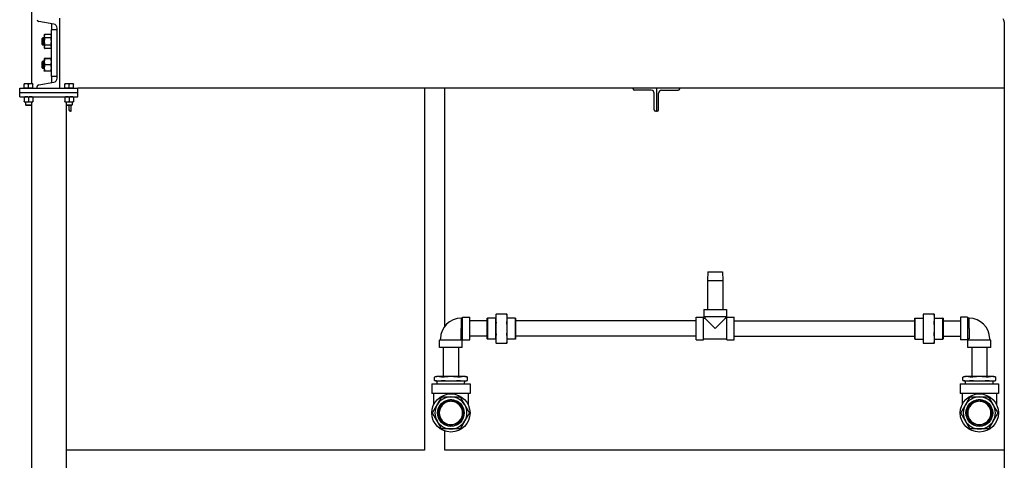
# Model space of a CAD drawing. Header units: inches. Extents: x 24 to 1128, y -69 to 748.
# Tile 541 of 656: x 904 to 989, y 236 to 274. Entities that reach past the tile are written whole.
import ezdxf

# ---------------------------------------------------------------- set-up
doc = ezdxf.new("R2010")
doc.units = ezdxf.units.IN
doc.header["$LTSCALE"] = 32
doc.header["$MEASUREMENT"] = 0
doc.layers.add('Visible (ANSI)', color=7, linetype='Continuous', lineweight=30)

msp = doc.modelspace()

# ---------------------------------------------------------------- linework, layer by layer
at = {"layer": 'Visible (ANSI)'}
for p, q in [((905.03453, 338.73367), (905.03453, 268.72267)), ((906.96814, 273.85257), (905.67773, 274.06851)), ((907.45453, 274.35867), (907.45453, 268.35867)), ((988.57953, 274.04801), (988.57953, 171.60867)), ((906.75453, 269.35867), (906.75453, 273.35867)), ((907.25453, 273.35867), (906.75453, 273.35867)), ((906.78453, 273.35867), (906.78453, 273.88329)), ((907.25453, 269.20307), (907.25453, 273.51427)), ((905.95453, 272.6154), (906.00861, 272.67117)), ((905.95453, 272.10194), (905.95453, 272.6154)), ((906.00861, 272.67117), (906.00861, 272.04617)), ((906.14553, 272.67117), (906.00861, 272.67117)), ((906.14553, 272.88967), (906.18384, 272.97182)), ((906.14553, 272.88967), (906.14553, 272.81853)), ((906.14553, 272.81853), (906.14553, 272.35867)), ((906.14553, 272.35867), (906.14553, 271.89881)), ((906.71623, 272.97182), (906.18384, 272.97182)), ((906.71623, 272.66524), (906.18384, 272.66524)), ((906.75453, 272.88967), (906.71623, 272.97182)), ((905.95453, 272.10194), (906.00861, 272.04617)), ((906.14553, 272.04617), (906.00861, 272.04617)), ((906.14553, 271.89881), (906.14553, 271.82767)), ((906.14553, 271.82767), (906.18384, 271.74552)), ((906.71623, 272.0521), (906.18384, 272.0521)), ((906.71623, 271.74552), (906.18384, 271.74552)), ((906.75453, 271.82767), (906.71623, 271.74552)), ((905.95453, 270.6154), (906.00861, 270.67117)), ((905.95453, 270.10194), (905.95453, 270.6154)), ((906.00861, 270.67117), (906.00861, 270.04617)), ((906.14553, 270.67117), (906.00861, 270.67117)), ((906.14553, 270.88967), (906.14563, 270.88987)), ((906.14553, 270.88967), (906.14553, 270.88946)), ((906.14553, 270.88946), (906.14553, 270.61129)), ((906.14553, 270.61129), (906.14553, 270.08049)), ((906.71623, 270.89798), (906.18384, 270.89798)), ((906.71623, 270.88095), (906.18384, 270.88095)), ((906.75453, 270.88967), (906.75444, 270.88987)), ((905.95453, 270.10194), (906.00861, 270.04617)), ((906.14553, 270.04617), (906.00861, 270.04617)), ((906.14553, 270.08049), (906.14553, 269.82767)), ((906.14553, 269.82767), (906.14563, 269.82746)), ((906.71623, 270.34163), (906.18384, 270.34163)), ((906.71623, 269.81936), (906.18384, 269.81936)), ((906.75453, 269.82767), (906.75444, 269.82746)), ((905.67773, 268.64883), (906.96814, 268.86477)), ((907.25453, 269.35867), (906.75453, 269.35867)), ((906.78453, 268.83405), (906.78453, 269.35867)), ((904.03453, 268.35867), (909.03453, 268.35867)), ((904.03453, 267.98367), (904.03453, 268.35867)), ((904.59703, 268.72267), (904.40953, 268.72267)), ((904.40953, 268.35867), (904.40953, 268.68918)), ((904.59703, 268.35867), (904.40953, 268.35867)), ((904.40953, 268.35867), (904.40953, 268.35867)), ((904.97203, 268.72267), (904.59703, 268.72267)), ((904.78453, 268.35867), (904.59703, 268.35867)), ((904.78453, 268.35867), (904.78453, 268.68918)), ((904.97203, 268.35867), (904.78453, 268.35867)), ((905.15953, 268.72267), (904.97203, 268.72267)), ((905.15953, 268.35867), (904.97203, 268.35867)), ((905.15953, 268.35867), (905.15953, 268.68918)), ((905.15953, 268.35867), (905.15953, 268.35867)), ((905.53453, 268.35867), (905.53453, 268.47968)), ((907.45453, 268.47968), (907.45453, 268.35867)), ((908.09703, 268.72267), (907.90953, 268.72267)), ((907.90953, 268.35867), (907.90953, 268.68918)), ((908.09703, 268.35867), (907.90953, 268.35867)), ((907.90953, 268.35867), (907.90953, 268.35867)), ((908.47203, 268.72267), (908.09703, 268.72267)), ((908.28453, 268.35867), (908.09703, 268.35867)), ((908.28453, 268.35867), (908.28453, 268.68918)), ((908.47203, 268.35867), (908.28453, 268.35867)), ((908.65953, 268.72267), (908.47203, 268.72267)), ((908.65953, 268.35867), (908.47203, 268.35867)), ((908.65953, 268.35867), (908.65953, 268.68918)), ((908.65953, 268.35867), (908.65953, 268.35867)), ((988.57953, 268.35867), (909.03453, 268.35867)), ((909.03453, 267.98367), (909.03453, 268.35867)), ((938.78453, 268.35867), (938.78453, 237.23367)), ((940.53453, 247.88285), (940.53453, 268.35867)), ((956.70453, 268.29067), (956.70453, 268.35867)), ((958.26653, 268.17067), (956.82453, 268.17067)), ((958.70453, 268.35867), (958.70453, 266.35867)), ((958.70453, 268.35867), (958.70453, 266.35867)), ((959.14253, 268.17067), (960.58453, 268.17067)), ((960.70453, 268.29067), (960.70453, 268.35867)), ((904.03453, 267.98367), (909.03453, 267.98367)), ((904.03453, 267.98367), (909.03453, 267.98367)), ((904.03453, 267.60867), (904.03453, 267.98367)), ((904.03453, 267.60867), (909.03453, 267.60867)), ((904.40953, 267.57518), (904.40953, 267.20416)), ((904.40953, 267.17067), (904.59703, 267.17067)), ((904.53453, 267.17067), (904.53453, 266.90444)), ((904.59703, 267.17067), (904.97203, 267.17067)), ((904.78453, 267.57518), (904.78453, 267.20416)), ((904.97203, 267.17067), (905.15953, 267.17067)), ((905.03453, 267.17067), (905.03453, 266.90444)), ((905.15953, 267.57518), (905.15953, 267.20416)), ((907.90953, 267.57518), (907.90953, 267.20416)), ((907.90953, 267.17067), (908.09703, 267.17067)), ((908.03453, 267.17067), (908.03453, 266.90444)), ((908.09703, 267.17067), (908.47203, 267.17067)), ((908.28453, 267.57518), (908.28453, 267.20416)), ((908.47203, 267.17067), (908.65953, 267.17067)), ((908.53453, 267.17067), (908.53453, 266.90444)), ((908.65953, 267.57518), (908.65953, 267.20416)), ((909.03453, 267.60867), (909.03453, 267.98367)), ((958.51653, 266.47867), (958.51653, 267.92067)), ((958.89253, 266.47867), (958.89253, 267.92067)), ((904.53453, 266.90444), (905.03453, 266.90444)), ((904.58172, 266.85867), (904.53453, 266.90444)), ((904.98734, 266.85867), (904.58172, 266.85867)), ((904.98734, 266.85867), (905.03453, 266.90444)), ((905.03453, 266.90444), (905.03453, 172.60867)), ((908.03453, 266.90444), (908.03453, 172.60867)), ((908.03453, 266.90444), (908.53453, 266.90444)), ((908.08172, 266.85867), (908.03453, 266.90444)), ((908.48734, 266.85867), (908.08172, 266.85867)), ((908.26653, 266.85867), (908.26653, 266.47867)), ((908.38653, 266.35867), (908.45453, 266.35867)), ((908.45453, 266.35867), (908.45453, 266.85867)), ((908.48734, 266.85867), (908.53453, 266.90444)), ((958.70453, 266.35867), (958.63653, 266.35867)), ((958.70453, 266.35867), (958.77253, 266.35867)), ((963.11045, 252.56632), (963.09081, 251.81632)), ((963.11045, 252.56632), (964.38617, 252.56632)), ((964.38617, 252.56632), (964.40581, 251.81632)), ((963.09081, 251.81632), (964.40581, 251.81632)), ((963.09081, 251.81632), (963.09081, 249.31632)), ((964.40581, 251.81632), (964.40581, 249.31632)), ((941.94426, 248.58132), (941.94504, 247.68882)), ((941.94427, 248.57632), (942.07081, 248.57632)), ((942.07081, 246.71132), (942.07081, 248.66132)), ((942.07081, 248.66132), (942.69081, 248.66132)), ((942.69081, 246.71132), (942.69081, 248.66132)), ((944.17519, 248.5707), (944.19082, 248.58632)), ((944.17519, 246.80195), (944.17519, 248.5707)), ((944.19082, 248.58632), (944.19082, 246.78632)), ((944.90019, 248.58632), (944.19082, 248.58632)), ((944.90019, 248.58632), (944.91519, 248.60132)), ((944.90019, 248.58632), (944.90019, 246.78632)), ((944.91519, 248.93632), (944.91519, 248.57021)), ((944.91519, 248.57021), (944.91519, 247.68632)), ((945.87156, 248.93632), (944.93382, 248.93632)), ((945.89019, 248.57021), (945.89019, 248.93632)), ((946.59807, 248.58632), (945.89019, 248.58632)), ((945.89019, 247.68632), (945.89019, 248.57021)), ((946.59807, 246.78632), (946.59807, 248.58632)), ((946.61369, 248.5707), (946.59807, 248.58632)), ((946.61369, 248.5707), (946.61369, 246.80195)), ((962.11831, 246.71132), (962.11831, 248.66132)), ((962.11831, 248.66132), (962.73831, 248.66132)), ((962.73831, 246.71132), (962.73831, 248.66132)), ((962.73831, 248.57632), (962.85831, 248.57632)), ((962.77331, 249.31632), (964.72331, 249.31632)), ((962.77331, 249.31632), (962.77331, 248.69632)), ((964.72331, 248.69632), (962.77331, 248.69632)), ((962.85831, 248.69632), (962.85831, 248.57632)), ((962.85831, 248.57632), (963.74831, 247.68632)), ((963.74831, 247.68632), (964.63831, 248.57632)), ((964.63831, 248.69632), (964.63831, 248.57632)), ((964.63831, 248.57632), (964.75831, 248.57632)), ((964.72331, 249.31632), (964.72331, 248.69632)), ((964.75831, 246.71132), (964.75831, 248.66132)), ((964.75831, 248.66132), (965.37831, 248.66132)), ((965.37831, 246.71132), (965.37831, 248.66132)), ((980.88293, 248.5707), (980.89856, 248.58632)), ((980.88293, 246.80195), (980.88293, 248.5707)), ((980.89856, 248.58632), (980.89856, 246.78632)), ((980.89856, 248.58632), (981.60643, 248.58632)), ((981.60643, 248.93632), (981.60643, 248.57021)), ((981.60643, 248.57021), (981.60643, 247.68632)), ((982.5628, 248.93632), (981.62506, 248.93632)), ((982.58143, 248.57021), (982.58143, 248.93632)), ((982.59643, 248.58632), (982.58143, 248.60132)), ((982.58143, 247.68632), (982.58143, 248.57021)), ((982.59643, 246.78632), (982.59643, 248.58632)), ((982.59643, 248.58632), (983.30581, 248.58632)), ((983.30581, 246.78632), (983.30581, 248.58632)), ((983.32143, 248.5707), (983.30581, 248.58632)), ((983.32143, 248.5707), (983.32143, 246.80195)), ((984.80581, 248.66132), (984.80581, 246.71132)), ((985.42581, 248.66132), (984.80581, 248.66132)), ((985.42581, 248.66132), (985.42581, 246.71132)), ((985.55236, 248.57632), (985.42581, 248.57632)), ((985.55158, 247.68882), (985.55236, 248.58132)), ((944.17519, 248.34382), (942.69081, 248.34382)), ((962.11831, 248.34382), (946.61369, 248.34382)), ((965.37831, 248.34382), (980.88293, 248.34382)), ((983.32143, 248.34382), (984.80581, 248.34382)), ((941.94081, 246.80632), (941.94081, 247.68882)), ((944.17519, 247.02882), (942.69081, 247.02882)), ((944.91519, 247.68632), (944.91519, 246.80244)), ((945.89019, 246.80244), (945.89019, 247.68632)), ((962.11831, 247.02882), (946.61369, 247.02882)), ((965.37831, 247.02882), (980.88293, 247.02882)), ((981.60643, 247.68632), (981.60643, 246.80244)), ((982.58143, 246.80244), (982.58143, 247.68632)), ((983.32143, 247.02882), (984.80581, 247.02882)), ((985.55581, 247.68882), (985.55581, 246.80632)), ((942.03581, 246.67632), (940.08581, 246.67632)), ((940.08581, 246.05632), (940.08581, 246.67632)), ((942.03581, 246.05632), (940.08581, 246.05632)), ((940.17081, 246.67632), (940.17081, 246.80632)), ((940.40331, 246.05632), (940.40331, 243.55632)), ((941.71831, 246.05632), (941.71831, 243.55632)), ((941.95081, 246.79632), (941.94081, 246.80632)), ((941.95081, 246.79632), (942.07081, 246.79632)), ((941.95081, 246.67632), (941.95081, 246.79632)), ((942.03581, 246.05632), (942.03581, 246.67632)), ((942.07081, 246.71132), (942.69081, 246.71132)), ((944.17519, 246.80195), (944.19082, 246.78632)), ((944.90019, 246.78632), (944.19082, 246.78632)), ((944.90019, 246.78632), (944.91519, 246.77132)), ((944.91519, 246.80244), (944.91519, 246.43632)), ((944.93382, 246.43632), (945.87156, 246.43632)), ((945.89019, 246.43632), (945.89019, 246.80244)), ((946.59807, 246.78632), (945.89019, 246.78632)), ((946.61369, 246.80195), (946.59807, 246.78632)), ((962.11831, 246.71132), (962.73831, 246.71132)), ((962.73831, 246.79632), (964.75831, 246.79632)), ((964.75831, 246.71132), (965.37831, 246.71132)), ((980.88293, 246.80195), (980.89856, 246.78632)), ((980.89856, 246.78632), (981.60643, 246.78632)), ((981.60643, 246.80244), (981.60643, 246.43632)), ((981.62506, 246.43632), (982.5628, 246.43632)), ((982.58143, 246.43632), (982.58143, 246.80244)), ((982.59643, 246.78632), (982.58143, 246.77132)), ((982.59643, 246.78632), (983.30581, 246.78632)), ((983.32143, 246.80195), (983.30581, 246.78632)), ((985.42581, 246.71132), (984.80581, 246.71132)), ((985.54581, 246.79632), (985.42581, 246.79632)), ((987.41081, 246.67632), (985.46081, 246.67632)), ((985.46081, 246.05632), (985.46081, 246.67632)), ((987.41081, 246.05632), (985.46081, 246.05632)), ((985.55581, 246.80632), (985.54581, 246.79632)), ((985.54581, 246.67632), (985.54581, 246.79632)), ((985.77831, 246.05632), (985.77831, 243.55632)), ((987.09331, 246.05632), (987.09331, 243.55632)), ((987.32581, 246.67632), (987.32581, 246.80632)), ((987.41081, 246.05632), (987.41081, 246.67632)), ((939.81081, 243.55632), (939.64644, 243.51228)), ((939.64644, 243.22537), (939.64644, 243.51228)), ((939.97828, 243.55632), (939.81081, 243.55632)), ((941.06081, 243.55632), (939.97828, 243.55632)), ((942.14334, 243.55632), (941.06081, 243.55632)), ((942.31081, 243.55632), (942.14334, 243.55632)), ((942.31081, 243.55632), (942.47518, 243.51228)), ((942.47518, 243.22537), (942.47518, 243.51228)), ((985.18581, 243.55632), (985.02144, 243.51228)), ((985.02144, 243.22537), (985.02144, 243.51228)), ((985.35328, 243.55632), (985.18581, 243.55632)), ((986.43581, 243.55632), (985.35328, 243.55632)), ((987.51834, 243.55632), (986.43581, 243.55632)), ((987.68581, 243.55632), (987.51834, 243.55632)), ((987.68581, 243.55632), (987.85018, 243.51228)), ((987.85018, 243.22537), (987.85018, 243.51228)), ((939.42081, 242.93132), (942.70081, 242.93132)), ((939.42081, 242.93132), (939.42081, 242.09132)), ((939.81081, 243.18132), (939.64644, 243.22537)), ((939.81081, 243.18132), (939.97828, 243.18132)), ((939.88423, 242.93132), (939.87331, 243.18132)), ((939.97828, 243.18132), (941.06081, 243.18132)), ((941.06081, 243.18132), (942.14334, 243.18132)), ((942.14334, 243.18132), (942.31081, 243.18132)), ((942.2374, 242.93132), (942.24831, 243.18132)), ((942.31081, 243.18132), (942.47518, 243.22537)), ((942.70081, 242.93132), (942.70081, 242.09132)), ((984.79581, 242.93132), (988.07581, 242.93132)), ((984.79581, 242.93132), (984.79581, 242.09132)), ((985.18581, 243.18132), (985.02144, 243.22537)), ((985.18581, 243.18132), (985.35328, 243.18132)), ((985.25923, 242.93132), (985.24831, 243.18132)), ((985.35328, 243.18132), (986.43581, 243.18132)), ((986.43581, 243.18132), (987.51834, 243.18132)), ((987.51834, 243.18132), (987.68581, 243.18132)), ((987.6124, 242.93132), (987.62331, 243.18132)), ((987.68581, 243.18132), (987.85018, 243.22537)), ((988.07581, 242.93132), (988.07581, 242.09132)), ((942.70081, 242.09132), (939.42081, 242.09132)), ((939.58081, 242.09132), (939.58081, 241.13786)), ((942.54081, 242.09132), (942.54081, 241.13786)), ((988.07581, 242.09132), (984.79581, 242.09132)), ((984.95581, 242.09132), (984.95581, 241.13786)), ((987.91581, 242.09132), (987.91581, 241.13786)), ((940.96706, 241.44261), (940.96706, 241.53673)), ((941.15456, 241.53673), (941.15456, 241.44261)), ((986.34206, 241.44261), (986.34206, 241.53673)), ((986.52956, 241.53673), (986.52956, 241.44261)), ((940.96706, 239.32592), (940.96706, 239.42003)), ((941.15456, 239.42003), (941.15456, 239.32592)), ((986.34206, 239.32592), (986.34206, 239.42003)), ((986.52956, 239.42003), (986.52956, 239.32592)), ((940.53453, 237.23367), (940.53453, 238.87806)), ((938.78453, 237.23367), (908.03453, 237.23367)), ((988.57953, 237.23367), (940.53453, 237.23367))]:
    msp.add_line(p, q, dxfattribs=at)
for centre, radius in [((941.06081, 240.43132), 1.64), ((986.43581, 240.43132), 1.64), ((941.06081, 240.43132), 1.14583), ((986.43581, 240.43132), 1.14583)]:
    msp.add_circle(centre, radius, dxfattribs=at)
for centre, radius, start, end in [((905.70603, 274.23765), 0.1715, 180, 260.5), ((988.20453, 274.04801), 0.375, 0, 45), ((906.91153, 273.51427), 0.343, 0, 80.5), ((906.91153, 269.20307), 0.343, 279.5, 0), ((905.70603, 268.47968), 0.1715, 99.5, 180), ((956.82453, 268.29067), 0.12, 180, 270), ((958.26653, 267.92067), 0.25, 0, 90), ((959.14253, 267.92067), 0.25, 90, 180), ((960.58453, 268.29067), 0.12, 270, 0), ((908.38653, 266.47867), 0.12, 180, 270), ((958.63653, 266.47867), 0.12, 180, 270), ((958.77253, 266.47867), 0.12, 270, 0), ((941.94581, 246.80632), 1.775, 90.05, 180), ((985.55081, 246.80632), 1.775, 0, 89.95), ((941.06081, 240.43132), 1.375, 90, 150), ((941.06081, 240.43132), 1.375, 30, 90), ((986.43581, 240.43132), 1.375, 90, 150), ((986.43581, 240.43132), 1.375, 30, 90), ((941.06081, 240.43132), 1.375, 150, 210), ((941.06081, 240.43132), 1.125, 94.7801918, 265.2198082), ((941.06081, 240.43132), 1.10937, 94.8476785, 265.1523215), ((941.06081, 240.43132), 1.01562, 95.2963809, 264.7036191), ((941.06081, 240.43132), 1, 95.379379, 264.620621), ((941.06081, 240.43132), 1.125, 85.2198082, 94.7801918), ((941.06081, 240.43132), 1, 84.620621, 95.379379), ((941.06081, 240.43132), 1.125, 274.7801918, 85.2198082), ((941.06081, 240.43132), 1.10937, 274.8476785, 85.1523215), ((941.06081, 240.43132), 1.01562, 275.2963809, 84.7036191), ((941.06081, 240.43132), 1, 275.379379, 84.620621), ((941.06081, 240.43132), 1.375, 330, 30), ((986.43581, 240.43132), 1.375, 150, 210), ((986.43581, 240.43132), 1.125, 94.7801918, 265.2198082), ((986.43581, 240.43132), 1.10937, 94.8476785, 265.1523215), ((986.43581, 240.43132), 1.01562, 95.2963809, 264.7036191), ((986.43581, 240.43132), 1, 95.379379, 264.620621), ((986.43581, 240.43132), 1.125, 85.2198082, 94.7801918), ((986.43581, 240.43132), 1, 84.620621, 95.379379), ((986.43581, 240.43132), 1.125, 274.7801918, 85.2198082), ((986.43581, 240.43132), 1.10937, 274.8476785, 85.1523215), ((986.43581, 240.43132), 1.01562, 275.2963809, 84.7036191), ((986.43581, 240.43132), 1, 275.379379, 84.620621), ((986.43581, 240.43132), 1.375, 330, 30), ((941.06081, 240.43132), 1.375, 210, 270), ((941.06081, 240.43132), 1, 264.620621, 275.379379), ((941.06081, 240.43132), 1.125, 265.2198082, 274.7801918), ((941.06081, 240.43132), 1.375, 270, 330), ((986.43581, 240.43132), 1.375, 210, 270), ((986.43581, 240.43132), 1, 264.620621, 275.379379), ((986.43581, 240.43132), 1.125, 265.2198082, 274.7801918), ((986.43581, 240.43132), 1.375, 270, 330)]:
    msp.add_arc(centre, radius, start, end, dxfattribs=at)
for points, weights in [([(906.18384, 272.97182), (906.14553, 272.88967), (906.14553, 272.81853)], [1, 1.0379548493, 1]), ([(906.14553, 272.81853), (906.14553, 272.74739), (906.18384, 272.66524)], [1, 1.0379548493, 1]), ([(906.18384, 272.66524), (906.14553, 272.50095), (906.14553, 272.35867)], [1, 1.0379548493, 1]), ([(906.14553, 272.35867), (906.14553, 272.21639), (906.18384, 272.0521)], [1, 1.0379548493, 1]), ([(906.75453, 272.81853), (906.75453, 272.88967), (906.71623, 272.97182)], [1, 1.0379548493, 1]), ([(906.71623, 272.66524), (906.75453, 272.74739), (906.75453, 272.81853)], [1, 1.0379548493, 1]), ([(906.75453, 272.35867), (906.75453, 272.50095), (906.71623, 272.66524)], [1, 1.0379548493, 1]), ([(906.71623, 272.0521), (906.75453, 272.21639), (906.75453, 272.35867)], [1, 1.0379548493, 1]), ([(906.18384, 272.0521), (906.14553, 271.96995), (906.14553, 271.89881)], [1, 1.0379548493, 1]), ([(906.14553, 271.89881), (906.14553, 271.82767), (906.18384, 271.74552)], [1, 1.0379548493, 1]), ([(906.75453, 271.89881), (906.75453, 271.96995), (906.71623, 272.0521)], [1, 1.0379548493, 1]), ([(906.71623, 271.74552), (906.75453, 271.82767), (906.75453, 271.89881)], [1, 1.0379548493, 1]), ([(906.18384, 270.89798), (906.14553, 270.89342), (906.14553, 270.88946)], [1, 1.0379548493, 1]), ([(906.14553, 270.88946), (906.14553, 270.88551), (906.18384, 270.88095)], [1, 1.0379548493, 1]), ([(906.18384, 270.88095), (906.14553, 270.73644), (906.14553, 270.61129)], [1, 1.0379548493, 1]), ([(906.14553, 270.61129), (906.14553, 270.48614), (906.18384, 270.34163)], [1, 1.0379548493, 1]), ([(906.75453, 270.88946), (906.75453, 270.89342), (906.71623, 270.89798)], [1, 1.0379548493, 1]), ([(906.71623, 270.88095), (906.75453, 270.88551), (906.75453, 270.88946)], [1, 1.0379548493, 1]), ([(906.75453, 270.61129), (906.75453, 270.73644), (906.71623, 270.88095)], [1, 1.0379548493, 1]), ([(906.71623, 270.34163), (906.75453, 270.48614), (906.75453, 270.61129)], [1, 1.0379548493, 1]), ([(906.18384, 270.34163), (906.14553, 270.20169), (906.14553, 270.08049)], [1, 1.0379548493, 1]), ([(906.14553, 270.08049), (906.14553, 269.9593), (906.18384, 269.81936)], [1, 1.0379548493, 1]), ([(906.18384, 269.81936), (906.14738, 269.8237), (906.14563, 269.82746)], [1, 1.03605488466, 1.00360971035]), ([(906.75453, 270.08049), (906.75453, 270.20169), (906.71623, 270.34163)], [1, 1.0379548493, 1]), ([(906.71623, 269.81936), (906.75453, 269.9593), (906.75453, 270.08049)], [1, 1.0379548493, 1]), ([(906.75444, 269.82746), (906.75268, 269.8237), (906.71623, 269.81936)], [1.00360971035, 1.03605488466, 1]), ([(904.40953, 268.68918), (904.40953, 268.72267), (904.40953, 268.72267)], [1, 1.0379548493, 1]), ([(904.59703, 268.72267), (904.51001, 268.72267), (904.40953, 268.68918)], [1, 1.0379548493, 1]), ([(904.78453, 268.68918), (904.68405, 268.72267), (904.59703, 268.72267)], [1, 1.0379548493, 1]), ([(904.97203, 268.72267), (904.88501, 268.72267), (904.78453, 268.68918)], [1, 1.0379548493, 1]), ([(905.15953, 268.68918), (905.05905, 268.72267), (904.97203, 268.72267)], [1, 1.0379548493, 1]), ([(905.15953, 268.72267), (905.15953, 268.72267), (905.15953, 268.68918)], [1, 1.0379548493, 1]), ([(907.90953, 268.68918), (907.90953, 268.72267), (907.90953, 268.72267)], [1, 1.0379548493, 1]), ([(908.09703, 268.72267), (908.01001, 268.72267), (907.90953, 268.68918)], [1, 1.0379548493, 1]), ([(908.28453, 268.68918), (908.18405, 268.72267), (908.09703, 268.72267)], [1, 1.0379548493, 1]), ([(908.47203, 268.72267), (908.38501, 268.72267), (908.28453, 268.68918)], [1, 1.0379548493, 1]), ([(908.65953, 268.68918), (908.55905, 268.72267), (908.47203, 268.72267)], [1, 1.0379548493, 1]), ([(908.65953, 268.72267), (908.65953, 268.72267), (908.65953, 268.68918)], [1, 1.0379548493, 1]), ([(904.40953, 267.57518), (904.40953, 267.60867), (904.40953, 267.60867)], [1, 1.0379548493, 1]), ([(904.59703, 267.60867), (904.51001, 267.60867), (904.40953, 267.57518)], [1, 1.0379548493, 1]), ([(904.40953, 267.20416), (904.51001, 267.17067), (904.59703, 267.17067)], [1, 1.0379548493, 1]), ([(904.40953, 267.17067), (904.40953, 267.17067), (904.40953, 267.20416)], [1, 1.0379548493, 1]), ([(904.78453, 267.57518), (904.68405, 267.60867), (904.59703, 267.60867)], [1, 1.0379548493, 1]), ([(904.59703, 267.17067), (904.68405, 267.17067), (904.78453, 267.20416)], [1, 1.0379548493, 1]), ([(904.97203, 267.60867), (904.88501, 267.60867), (904.78453, 267.57518)], [1, 1.0379548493, 1]), ([(904.78453, 267.20416), (904.88501, 267.17067), (904.97203, 267.17067)], [1, 1.0379548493, 1]), ([(905.15953, 267.57518), (905.05905, 267.60867), (904.97203, 267.60867)], [1, 1.0379548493, 1]), ([(904.97203, 267.17067), (905.05905, 267.17067), (905.15953, 267.20416)], [1, 1.0379548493, 1]), ([(905.15953, 267.60867), (905.15953, 267.60867), (905.15953, 267.57518)], [1, 1.0379548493, 1]), ([(905.15953, 267.20416), (905.15953, 267.17067), (905.15953, 267.17067)], [1, 1.0379548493, 1]), ([(907.90953, 267.57518), (907.90953, 267.60867), (907.90953, 267.60867)], [1, 1.0379548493, 1]), ([(908.09703, 267.60867), (908.01001, 267.60867), (907.90953, 267.57518)], [1, 1.0379548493, 1]), ([(907.90953, 267.20416), (908.01001, 267.17067), (908.09703, 267.17067)], [1, 1.0379548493, 1]), ([(907.90953, 267.17067), (907.90953, 267.17067), (907.90953, 267.20416)], [1, 1.0379548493, 1]), ([(908.28453, 267.57518), (908.18405, 267.60867), (908.09703, 267.60867)], [1, 1.0379548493, 1]), ([(908.09703, 267.17067), (908.18405, 267.17067), (908.28453, 267.20416)], [1, 1.0379548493, 1]), ([(908.47203, 267.60867), (908.38501, 267.60867), (908.28453, 267.57518)], [1, 1.0379548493, 1]), ([(908.28453, 267.20416), (908.38501, 267.17067), (908.47203, 267.17067)], [1, 1.0379548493, 1]), ([(908.65953, 267.57518), (908.55905, 267.60867), (908.47203, 267.60867)], [1, 1.0379548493, 1]), ([(908.47203, 267.17067), (908.55905, 267.17067), (908.65953, 267.20416)], [1, 1.0379548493, 1]), ([(908.65953, 267.60867), (908.65953, 267.60867), (908.65953, 267.57518)], [1, 1.0379548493, 1]), ([(908.65953, 267.20416), (908.65953, 267.17067), (908.65953, 267.17067)], [1, 1.0379548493, 1]), ([(944.91519, 248.93632), (944.91519, 248.93632), (944.93382, 248.93632)], [1, 1.05512060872, 1.07707509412]), ([(944.93382, 248.89971), (944.91519, 248.7296), (944.91519, 248.57021)], [1.07707509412, 1.05512060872, 1]), ([(944.91519, 248.57021), (944.91519, 248.41081), (944.93382, 248.2407)], [1, 1.05512060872, 1.07707509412]), ([(945.87156, 248.93632), (945.89019, 248.93632), (945.89019, 248.93632)], [1.07707509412, 1.05512060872, 1]), ([(945.89019, 248.57021), (945.89019, 248.7296), (945.87156, 248.89971)], [1, 1.05512060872, 1.07707509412]), ([(945.87156, 248.2407), (945.89019, 248.41081), (945.89019, 248.57021)], [1.07707509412, 1.05512060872, 1]), ([(981.60643, 248.93632), (981.60643, 248.93632), (981.62506, 248.93632)], [1, 1.05512060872, 1.07707509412]), ([(981.62506, 248.89971), (981.60643, 248.7296), (981.60643, 248.57021)], [1.07707509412, 1.05512060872, 1]), ([(981.60643, 248.57021), (981.60643, 248.41081), (981.62506, 248.2407)], [1, 1.05512060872, 1.07707509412]), ([(982.5628, 248.93632), (982.58143, 248.93632), (982.58143, 248.93632)], [1.07707509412, 1.05512060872, 1]), ([(982.58143, 248.57021), (982.58143, 248.7296), (982.5628, 248.89971)], [1, 1.05512060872, 1.07707509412]), ([(982.5628, 248.2407), (982.58143, 248.41081), (982.58143, 248.57021)], [1.07707509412, 1.05512060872, 1]), ([(944.93382, 248.15231), (944.91519, 247.91174), (944.91519, 247.68632)], [1.07707509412, 1.05512060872, 1]), ([(945.89019, 247.68632), (945.89019, 247.91174), (945.87156, 248.15231)], [1, 1.05512060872, 1.07707509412]), ([(981.62506, 248.15231), (981.60643, 247.91174), (981.60643, 247.68632)], [1.07707509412, 1.05512060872, 1]), ([(982.58143, 247.68632), (982.58143, 247.91174), (982.5628, 248.15231)], [1, 1.05512060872, 1.07707509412]), ([(944.91519, 247.68632), (944.91519, 247.4609), (944.93382, 247.22033)], [1, 1.05512060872, 1.07707509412]), ([(944.93382, 247.13194), (944.91519, 246.96183), (944.91519, 246.80244)], [1.07707509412, 1.05512060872, 1]), ([(945.87156, 247.22033), (945.89019, 247.4609), (945.89019, 247.68632)], [1.07707509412, 1.05512060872, 1]), ([(945.89019, 246.80244), (945.89019, 246.96183), (945.87156, 247.13194)], [1, 1.05512060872, 1.07707509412]), ([(981.60643, 247.68632), (981.60643, 247.4609), (981.62506, 247.22033)], [1, 1.05512060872, 1.07707509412]), ([(981.62506, 247.13194), (981.60643, 246.96183), (981.60643, 246.80244)], [1.07707509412, 1.05512060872, 1]), ([(982.5628, 247.22033), (982.58143, 247.4609), (982.58143, 247.68632)], [1.07707509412, 1.05512060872, 1]), ([(982.58143, 246.80244), (982.58143, 246.96183), (982.5628, 247.13194)], [1, 1.05512060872, 1.07707509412]), ([(944.93382, 246.43632), (944.91519, 246.43632), (944.91519, 246.43632)], [1.07707509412, 1.05512060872, 1]), ([(944.91519, 246.80244), (944.91519, 246.64304), (944.93382, 246.47293)], [1, 1.05512060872, 1.07707509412]), ([(945.87156, 246.47293), (945.89019, 246.64304), (945.89019, 246.80244)], [1.07707509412, 1.05512060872, 1]), ([(945.89019, 246.43632), (945.89019, 246.43632), (945.87156, 246.43632)], [1, 1.05512060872, 1.07707509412]), ([(981.62506, 246.43632), (981.60643, 246.43632), (981.60643, 246.43632)], [1.07707509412, 1.05512060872, 1]), ([(981.60643, 246.80244), (981.60643, 246.64304), (981.62506, 246.47293)], [1, 1.05512060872, 1.07707509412]), ([(982.5628, 246.47293), (982.58143, 246.64304), (982.58143, 246.80244)], [1.07707509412, 1.05512060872, 1]), ([(982.58143, 246.43632), (982.58143, 246.43632), (982.5628, 246.43632)], [1, 1.05512060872, 1.07707509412]), ([(939.97828, 243.55632), (939.83319, 243.55632), (939.67156, 243.51816)], [1, 1.0796639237, 1.10285189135]), ([(940.285, 243.51816), (940.12337, 243.55632), (939.97828, 243.55632)], [1.10285189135, 1.0796639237, 1]), ([(941.06081, 243.55632), (940.77063, 243.55632), (940.44738, 243.51816)], [1, 1.0796639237, 1.10285189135]), ([(941.67425, 243.51816), (941.351, 243.55632), (941.06081, 243.55632)], [1.10285189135, 1.0796639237, 1]), ([(942.14334, 243.55632), (941.99825, 243.55632), (941.83663, 243.51816)], [1, 1.0796639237, 1.10285189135]), ([(942.45006, 243.51816), (942.28844, 243.55632), (942.14334, 243.55632)], [1.10285189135, 1.0796639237, 1]), ([(985.35328, 243.55632), (985.20819, 243.55632), (985.04656, 243.51816)], [1, 1.0796639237, 1.10285189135]), ([(985.66, 243.51816), (985.49837, 243.55632), (985.35328, 243.55632)], [1.10285189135, 1.0796639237, 1]), ([(986.43581, 243.55632), (986.14563, 243.55632), (985.82238, 243.51816)], [1, 1.0796639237, 1.10285189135]), ([(987.04925, 243.51816), (986.726, 243.55632), (986.43581, 243.55632)], [1.10285189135, 1.0796639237, 1]), ([(987.51834, 243.55632), (987.37325, 243.55632), (987.21163, 243.51816)], [1, 1.0796639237, 1.10285189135]), ([(987.82506, 243.51816), (987.66344, 243.55632), (987.51834, 243.55632)], [1.10285189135, 1.0796639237, 1]), ([(939.67156, 243.21948), (939.83319, 243.18132), (939.97828, 243.18132)], [1.10285189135, 1.0796639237, 1]), ([(939.97828, 243.18132), (940.12337, 243.18132), (940.285, 243.21948)], [1, 1.0796639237, 1.10285189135]), ([(940.44738, 243.21948), (940.77063, 243.18132), (941.06081, 243.18132)], [1.10285189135, 1.0796639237, 1]), ([(941.06081, 243.18132), (941.351, 243.18132), (941.67425, 243.21948)], [1, 1.0796639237, 1.10285189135]), ([(941.83663, 243.21948), (941.99825, 243.18132), (942.14334, 243.18132)], [1.10285189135, 1.0796639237, 1]), ([(942.14334, 243.18132), (942.28844, 243.18132), (942.45006, 243.21948)], [1, 1.0796639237, 1.10285189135]), ([(985.04656, 243.21948), (985.20819, 243.18132), (985.35328, 243.18132)], [1.10285189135, 1.0796639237, 1]), ([(985.35328, 243.18132), (985.49837, 243.18132), (985.66, 243.21948)], [1, 1.0796639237, 1.10285189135]), ([(985.82238, 243.21948), (986.14563, 243.18132), (986.43581, 243.18132)], [1.10285189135, 1.0796639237, 1]), ([(986.43581, 243.18132), (986.726, 243.18132), (987.04925, 243.21948)], [1, 1.0796639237, 1.10285189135]), ([(987.21163, 243.21948), (987.37325, 243.18132), (987.51834, 243.18132)], [1.10285189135, 1.0796639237, 1]), ([(987.51834, 243.18132), (987.66344, 243.18132), (987.82506, 243.21948)], [1, 1.0796639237, 1.10285189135]), ([(940.33912, 241.80632), (940.72189, 241.80632), (941.06081, 241.80632)], [1.0414979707, 1.05302826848, 1]), ([(941.06081, 241.80632), (941.39973, 241.80632), (941.7825, 241.80632)], [1, 1.05302826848, 1.0414979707]), ([(985.71412, 241.80632), (986.09689, 241.80632), (986.43581, 241.80632)], [1.0414979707, 1.05302826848, 1]), ([(986.43581, 241.80632), (986.77473, 241.80632), (987.1575, 241.80632)], [1, 1.05302826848, 1.0414979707]), ([(939.50918, 240.49382), (939.70057, 240.82531), (939.87003, 241.11882)], [1.0414979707, 1.05302826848, 1]), ([(939.87003, 241.11882), (940.03949, 241.41234), (940.23087, 241.74382)], [1, 1.05302826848, 1.0414979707]), ([(940.96706, 241.53673), (940.96706, 241.54451), (940.96706, 241.55241)], [1, 1.00004890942, 1.00004856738]), ([(940.96706, 241.42692), (940.96706, 241.4347), (940.96706, 241.44261)], [1.00006158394, 1.00006110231, 1]), ([(941.15456, 241.55241), (941.15456, 241.54451), (941.15456, 241.53673)], [1.00004856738, 1.00004890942, 1]), ([(941.15456, 241.44261), (941.15456, 241.4347), (941.15456, 241.42692)], [1, 1.00006110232, 1.00006158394]), ([(941.89075, 241.74382), (942.08214, 241.41234), (942.2516, 241.11882)], [1.0414979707, 1.05302826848, 1]), ([(942.2516, 241.11882), (942.42106, 240.82531), (942.61244, 240.49382)], [1, 1.05302826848, 1.0414979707]), ([(984.88418, 240.49382), (985.07557, 240.82531), (985.24503, 241.11882)], [1.0414979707, 1.05302826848, 1]), ([(985.24503, 241.11882), (985.41449, 241.41234), (985.60587, 241.74382)], [1, 1.05302826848, 1.0414979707]), ([(986.34206, 241.53673), (986.34206, 241.54451), (986.34206, 241.55241)], [1, 1.00004890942, 1.00004856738]), ([(986.34206, 241.42692), (986.34206, 241.4347), (986.34206, 241.44261)], [1.00006158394, 1.00006110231, 1]), ([(986.52956, 241.55241), (986.52956, 241.54451), (986.52956, 241.53673)], [1.00004856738, 1.00004890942, 1]), ([(986.52956, 241.44261), (986.52956, 241.4347), (986.52956, 241.42692)], [1, 1.00006110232, 1.00006158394]), ([(987.26575, 241.74382), (987.45714, 241.41234), (987.6266, 241.11882)], [1.0414979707, 1.05302826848, 1]), ([(987.6266, 241.11882), (987.79606, 240.82531), (987.98744, 240.49382)], [1, 1.05302826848, 1.0414979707]), ([(939.87003, 239.74382), (939.70057, 240.03734), (939.50918, 240.36882)], [1, 1.05302826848, 1.0414979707]), ([(942.61244, 240.36882), (942.42106, 240.03734), (942.2516, 239.74382)], [1.0414979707, 1.05302826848, 1]), ([(985.24503, 239.74382), (985.07557, 240.03734), (984.88418, 240.36882)], [1, 1.05302826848, 1.0414979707]), ([(987.98744, 240.36882), (987.79606, 240.03734), (987.6266, 239.74382)], [1.0414979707, 1.05302826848, 1]), ([(940.23087, 239.11882), (940.03949, 239.45031), (939.87003, 239.74382)], [1.0414979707, 1.05302826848, 1]), ([(940.96706, 239.42003), (940.96706, 239.42794), (940.96706, 239.43573)], [1, 1.00006110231, 1.00006158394]), ([(940.96706, 239.31024), (940.96706, 239.31813), (940.96706, 239.32592)], [1.00004856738, 1.00004890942, 1]), ([(941.15456, 239.43573), (941.15456, 239.42794), (941.15456, 239.42003)], [1.00006158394, 1.00006110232, 1]), ([(941.15456, 239.32592), (941.15456, 239.31813), (941.15456, 239.31024)], [1, 1.00004890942, 1.00004856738]), ([(942.2516, 239.74382), (942.08214, 239.45031), (941.89075, 239.11882)], [1, 1.05302826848, 1.0414979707]), ([(985.60587, 239.11882), (985.41449, 239.45031), (985.24503, 239.74382)], [1.0414979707, 1.05302826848, 1]), ([(986.34206, 239.42003), (986.34206, 239.42794), (986.34206, 239.43573)], [1, 1.00006110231, 1.00006158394]), ([(986.34206, 239.31024), (986.34206, 239.31813), (986.34206, 239.32592)], [1.00004856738, 1.00004890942, 1]), ([(986.52956, 239.43573), (986.52956, 239.42794), (986.52956, 239.42003)], [1.00006158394, 1.00006110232, 1]), ([(986.52956, 239.32592), (986.52956, 239.31813), (986.52956, 239.31024)], [1, 1.00004890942, 1.00004856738]), ([(987.6266, 239.74382), (987.45714, 239.45031), (987.26575, 239.11882)], [1, 1.05302826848, 1.0414979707]), ([(941.06081, 239.05632), (940.72189, 239.05632), (940.33912, 239.05632)], [1, 1.05302826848, 1.0414979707]), ([(941.7825, 239.05632), (941.39973, 239.05632), (941.06081, 239.05632)], [1.0414979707, 1.05302826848, 1]), ([(986.43581, 239.05632), (986.09689, 239.05632), (985.71412, 239.05632)], [1, 1.05302826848, 1.0414979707]), ([(987.1575, 239.05632), (986.77473, 239.05632), (986.43581, 239.05632)], [1.0414979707, 1.05302826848, 1])]:
    msp.add_rational_spline(points, weights, degree=2, dxfattribs=at)
for points, knots in [([(944.93382, 248.93632), (944.93511, 248.93632), (944.93574, 248.93285), (944.93574, 248.92076), (944.93511, 248.91146), (944.93382, 248.89971)], [1.299728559, 1.299728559, 1.299728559, 1.299728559, 1.420078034, 1.420078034, 1.540427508, 1.540427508, 1.540427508, 1.540427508]), ([(945.87156, 248.89971), (945.87028, 248.91146), (945.86964, 248.92076), (945.86964, 248.93285), (945.87028, 248.93632), (945.87156, 248.93632)], [0.397039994, 0.397039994, 0.397039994, 0.397039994, 0.517389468, 0.517389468, 0.637738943, 0.637738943, 0.637738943, 0.637738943]), ([(981.62506, 248.93632), (981.62635, 248.93632), (981.62698, 248.93285), (981.62698, 248.92076), (981.62635, 248.91146), (981.62506, 248.89971)], [0.397039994, 0.397039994, 0.397039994, 0.397039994, 0.517389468, 0.517389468, 0.637738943, 0.637738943, 0.637738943, 0.637738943]), ([(982.5628, 248.89971), (982.56152, 248.91146), (982.56088, 248.92076), (982.56088, 248.93285), (982.56152, 248.93632), (982.5628, 248.93632)], [1.299728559, 1.299728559, 1.299728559, 1.299728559, 1.420078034, 1.420078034, 1.540427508, 1.540427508, 1.540427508, 1.540427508]), ([(944.93382, 248.2407), (944.93511, 248.22895), (944.93574, 248.21474), (944.93574, 248.18556), (944.93511, 248.16893), (944.93382, 248.15231)], [0.397039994, 0.397039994, 0.397039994, 0.397039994, 0.517389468, 0.517389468, 0.637738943, 0.637738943, 0.637738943, 0.637738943]), ([(945.87156, 248.15231), (945.87028, 248.16893), (945.86964, 248.18556), (945.86964, 248.21474), (945.87028, 248.22895), (945.87156, 248.2407)], [1.299728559, 1.299728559, 1.299728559, 1.299728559, 1.420078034, 1.420078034, 1.540427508, 1.540427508, 1.540427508, 1.540427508]), ([(981.62506, 248.2407), (981.62635, 248.22895), (981.62698, 248.21474), (981.62698, 248.18556), (981.62635, 248.16893), (981.62506, 248.15231)], [0.397039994, 0.397039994, 0.397039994, 0.397039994, 0.517389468, 0.517389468, 0.637738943, 0.637738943, 0.637738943, 0.637738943]), ([(982.5628, 248.15231), (982.56152, 248.16893), (982.56088, 248.18556), (982.56088, 248.21474), (982.56152, 248.22895), (982.5628, 248.2407)], [1.299728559, 1.299728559, 1.299728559, 1.299728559, 1.420078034, 1.420078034, 1.540427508, 1.540427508, 1.540427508, 1.540427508]), ([(944.93382, 247.22033), (944.93511, 247.20371), (944.93574, 247.18709), (944.93574, 247.15791), (944.93511, 247.1437), (944.93382, 247.13194)], [1.299728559, 1.299728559, 1.299728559, 1.299728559, 1.420078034, 1.420078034, 1.540427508, 1.540427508, 1.540427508, 1.540427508]), ([(945.87156, 247.13194), (945.87028, 247.1437), (945.86964, 247.15791), (945.86964, 247.18709), (945.87028, 247.20371), (945.87156, 247.22033)], [0.397039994, 0.397039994, 0.397039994, 0.397039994, 0.517389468, 0.517389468, 0.637738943, 0.637738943, 0.637738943, 0.637738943]), ([(981.62506, 247.22033), (981.62635, 247.20371), (981.62698, 247.18709), (981.62698, 247.15791), (981.62635, 247.1437), (981.62506, 247.13194)], [0.397039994, 0.397039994, 0.397039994, 0.397039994, 0.517389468, 0.517389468, 0.637738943, 0.637738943, 0.637738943, 0.637738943]), ([(982.5628, 247.13194), (982.56152, 247.1437), (982.56088, 247.15791), (982.56088, 247.18709), (982.56152, 247.20371), (982.5628, 247.22033)], [1.299728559, 1.299728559, 1.299728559, 1.299728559, 1.420078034, 1.420078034, 1.540427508, 1.540427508, 1.540427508, 1.540427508]), ([(944.93382, 246.47293), (944.93511, 246.46118), (944.93574, 246.45188), (944.93574, 246.43979), (944.93511, 246.43632), (944.93382, 246.43632)], [1.299728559, 1.299728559, 1.299728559, 1.299728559, 1.420078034, 1.420078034, 1.540427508, 1.540427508, 1.540427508, 1.540427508]), ([(945.87156, 246.43632), (945.87028, 246.43632), (945.86964, 246.43979), (945.86964, 246.45188), (945.87028, 246.46118), (945.87156, 246.47293)], [0.397039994, 0.397039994, 0.397039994, 0.397039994, 0.517389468, 0.517389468, 0.637738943, 0.637738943, 0.637738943, 0.637738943]), ([(981.62506, 246.47293), (981.62635, 246.46118), (981.62698, 246.45188), (981.62698, 246.43979), (981.62635, 246.43632), (981.62506, 246.43632)], [0.397039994, 0.397039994, 0.397039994, 0.397039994, 0.517389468, 0.517389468, 0.637738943, 0.637738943, 0.637738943, 0.637738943]), ([(982.5628, 246.43632), (982.56152, 246.43632), (982.56088, 246.43979), (982.56088, 246.45188), (982.56152, 246.46118), (982.5628, 246.47293)], [1.299728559, 1.299728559, 1.299728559, 1.299728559, 1.420078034, 1.420078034, 1.540427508, 1.540427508, 1.540427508, 1.540427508]), ([(939.67156, 243.51816), (939.66873, 243.5175), (939.66611, 243.51688), (939.65224, 243.51362), (939.64644, 243.51228), (939.64644, 243.51228)], [1.877642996, 1.877642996, 1.877642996, 1.877642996, 1.919001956, 1.919001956, 2.118233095, 2.118233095, 2.118233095, 2.118233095]), ([(940.44738, 243.51816), (940.44171, 243.5175), (940.43603, 243.51688), (940.40308, 243.51362), (940.37627, 243.51228), (940.33099, 243.51228), (940.30997, 243.51362), (940.2909, 243.51688), (940.28783, 243.5175), (940.285, 243.51816)], [1.877642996, 1.877642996, 1.877642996, 1.877642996, 1.919001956, 1.919001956, 2.118233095, 2.118233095, 2.317464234, 2.317464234, 2.358823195, 2.358823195, 2.358823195, 2.358823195]), ([(941.83663, 243.51816), (941.83379, 243.5175), (941.83073, 243.51688), (941.81166, 243.51362), (941.79064, 243.51228), (941.74535, 243.51228), (941.71854, 243.51362), (941.6856, 243.51688), (941.67992, 243.5175), (941.67425, 243.51816)], [1.877642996, 1.877642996, 1.877642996, 1.877642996, 1.919001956, 1.919001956, 2.118233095, 2.118233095, 2.317464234, 2.317464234, 2.358823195, 2.358823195, 2.358823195, 2.358823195]), ([(942.47518, 243.51228), (942.47518, 243.51228), (942.46939, 243.51362), (942.45551, 243.51688), (942.4529, 243.5175), (942.45006, 243.51816)], [2.118233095, 2.118233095, 2.118233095, 2.118233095, 2.317464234, 2.317464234, 2.358823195, 2.358823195, 2.358823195, 2.358823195]), ([(985.04656, 243.51816), (985.04373, 243.5175), (985.04111, 243.51688), (985.02724, 243.51362), (985.02144, 243.51228), (985.02144, 243.51228)], [1.877642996, 1.877642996, 1.877642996, 1.877642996, 1.919001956, 1.919001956, 2.118233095, 2.118233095, 2.118233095, 2.118233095]), ([(985.82238, 243.51816), (985.81671, 243.5175), (985.81103, 243.51688), (985.77808, 243.51362), (985.75127, 243.51228), (985.70599, 243.51228), (985.68497, 243.51362), (985.6659, 243.51688), (985.66283, 243.5175), (985.66, 243.51816)], [1.877642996, 1.877642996, 1.877642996, 1.877642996, 1.919001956, 1.919001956, 2.118233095, 2.118233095, 2.317464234, 2.317464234, 2.358823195, 2.358823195, 2.358823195, 2.358823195]), ([(987.21163, 243.51816), (987.20879, 243.5175), (987.20573, 243.51688), (987.18666, 243.51362), (987.16564, 243.51228), (987.12035, 243.51228), (987.09354, 243.51362), (987.0606, 243.51688), (987.05492, 243.5175), (987.04925, 243.51816)], [1.877642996, 1.877642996, 1.877642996, 1.877642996, 1.919001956, 1.919001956, 2.118233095, 2.118233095, 2.317464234, 2.317464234, 2.358823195, 2.358823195, 2.358823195, 2.358823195]), ([(987.85018, 243.51228), (987.85018, 243.51228), (987.84439, 243.51362), (987.83051, 243.51688), (987.8279, 243.5175), (987.82506, 243.51816)], [2.118233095, 2.118233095, 2.118233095, 2.118233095, 2.317464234, 2.317464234, 2.358823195, 2.358823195, 2.358823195, 2.358823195]), ([(939.64644, 243.22537), (939.64644, 243.22537), (939.65224, 243.22403), (939.66611, 243.22077), (939.66873, 243.22015), (939.67156, 243.21948)], [0.804958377, 0.804958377, 0.804958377, 0.804958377, 1.004189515, 1.004189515, 1.045548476, 1.045548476, 1.045548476, 1.045548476]), ([(940.285, 243.21948), (940.28783, 243.22015), (940.2909, 243.22077), (940.30997, 243.22403), (940.33099, 243.22537), (940.37627, 243.22537), (940.40308, 243.22403), (940.43603, 243.22077), (940.44171, 243.22015), (940.44738, 243.21948)], [0.564368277, 0.564368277, 0.564368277, 0.564368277, 0.605727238, 0.605727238, 0.804958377, 0.804958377, 1.004189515, 1.004189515, 1.045548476, 1.045548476, 1.045548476, 1.045548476]), ([(941.67425, 243.21948), (941.67992, 243.22015), (941.6856, 243.22077), (941.71854, 243.22403), (941.74535, 243.22537), (941.79064, 243.22537), (941.81166, 243.22403), (941.83073, 243.22077), (941.83379, 243.22015), (941.83663, 243.21948)], [0.564368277, 0.564368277, 0.564368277, 0.564368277, 0.605727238, 0.605727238, 0.804958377, 0.804958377, 1.004189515, 1.004189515, 1.045548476, 1.045548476, 1.045548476, 1.045548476]), ([(942.45006, 243.21948), (942.4529, 243.22015), (942.45551, 243.22077), (942.46939, 243.22403), (942.47518, 243.22537), (942.47518, 243.22537)], [0.564368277, 0.564368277, 0.564368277, 0.564368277, 0.605727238, 0.605727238, 0.804958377, 0.804958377, 0.804958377, 0.804958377]), ([(985.02144, 243.22537), (985.02144, 243.22537), (985.02724, 243.22403), (985.04111, 243.22077), (985.04373, 243.22015), (985.04656, 243.21948)], [0.804958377, 0.804958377, 0.804958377, 0.804958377, 1.004189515, 1.004189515, 1.045548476, 1.045548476, 1.045548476, 1.045548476]), ([(985.66, 243.21948), (985.66283, 243.22015), (985.6659, 243.22077), (985.68497, 243.22403), (985.70599, 243.22537), (985.75127, 243.22537), (985.77808, 243.22403), (985.81103, 243.22077), (985.81671, 243.22015), (985.82238, 243.21948)], [0.564368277, 0.564368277, 0.564368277, 0.564368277, 0.605727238, 0.605727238, 0.804958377, 0.804958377, 1.004189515, 1.004189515, 1.045548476, 1.045548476, 1.045548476, 1.045548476]), ([(987.04925, 243.21948), (987.05492, 243.22015), (987.0606, 243.22077), (987.09354, 243.22403), (987.12035, 243.22537), (987.16564, 243.22537), (987.18666, 243.22403), (987.20573, 243.22077), (987.20879, 243.22015), (987.21163, 243.21948)], [0.564368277, 0.564368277, 0.564368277, 0.564368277, 0.605727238, 0.605727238, 0.804958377, 0.804958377, 1.004189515, 1.004189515, 1.045548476, 1.045548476, 1.045548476, 1.045548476]), ([(987.82506, 243.21948), (987.8279, 243.22015), (987.83051, 243.22077), (987.84439, 243.22403), (987.85018, 243.22537), (987.85018, 243.22537)], [0.564368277, 0.564368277, 0.564368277, 0.564368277, 0.605727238, 0.605727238, 0.804958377, 0.804958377, 0.804958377, 0.804958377]), ([(940.23087, 241.74382), (940.23311, 241.74769), (940.23556, 241.75146), (940.24858, 241.76927), (940.26214, 241.78121), (940.29111, 241.79794), (940.30823, 241.80371), (940.33017, 241.80608), (940.33466, 241.80632), (940.33912, 241.80632)], [-0.674907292, -0.674907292, -0.674907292, -0.674907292, -0.642348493, -0.642348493, -0.514911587, -0.514911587, -0.387474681, -0.387474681, -0.354915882, -0.354915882, -0.354915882, -0.354915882]), ([(941.7825, 241.80632), (941.78697, 241.80632), (941.79146, 241.80608), (941.81339, 241.80371), (941.83052, 241.79794), (941.85948, 241.78121), (941.87305, 241.76927), (941.88607, 241.75146), (941.88852, 241.74769), (941.89075, 241.74382)], [-0.674907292, -0.674907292, -0.674907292, -0.674907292, -0.642348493, -0.642348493, -0.514911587, -0.514911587, -0.387474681, -0.387474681, -0.354915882, -0.354915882, -0.354915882, -0.354915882]), ([(985.60587, 241.74382), (985.60811, 241.74769), (985.61056, 241.75146), (985.62358, 241.76927), (985.63714, 241.78121), (985.66611, 241.79794), (985.68323, 241.80371), (985.70517, 241.80608), (985.70966, 241.80632), (985.71412, 241.80632)], [-0.674907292, -0.674907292, -0.674907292, -0.674907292, -0.642348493, -0.642348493, -0.514911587, -0.514911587, -0.387474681, -0.387474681, -0.354915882, -0.354915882, -0.354915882, -0.354915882]), ([(987.1575, 241.80632), (987.16197, 241.80632), (987.16646, 241.80608), (987.18839, 241.80371), (987.20552, 241.79794), (987.23448, 241.78121), (987.24805, 241.76927), (987.26107, 241.75146), (987.26352, 241.74769), (987.26575, 241.74382)], [-0.674907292, -0.674907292, -0.674907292, -0.674907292, -0.642348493, -0.642348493, -0.514911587, -0.514911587, -0.387474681, -0.387474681, -0.354915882, -0.354915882, -0.354915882, -0.354915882]), ([(939.50918, 240.36882), (939.50695, 240.37269), (939.50491, 240.3767), (939.496, 240.39688), (939.49244, 240.4146), (939.49244, 240.44805), (939.496, 240.46576), (939.50491, 240.48595), (939.50695, 240.48995), (939.50918, 240.49382)], [-0.674907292, -0.674907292, -0.674907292, -0.674907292, -0.642348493, -0.642348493, -0.514911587, -0.514911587, -0.387474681, -0.387474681, -0.354915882, -0.354915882, -0.354915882, -0.354915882]), ([(942.61244, 240.49382), (942.61468, 240.48995), (942.61671, 240.48595), (942.62563, 240.46576), (942.62919, 240.44805), (942.62919, 240.4146), (942.62563, 240.39688), (942.61671, 240.3767), (942.61468, 240.37269), (942.61244, 240.36882)], [-0.674907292, -0.674907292, -0.674907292, -0.674907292, -0.642348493, -0.642348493, -0.514911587, -0.514911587, -0.387474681, -0.387474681, -0.354915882, -0.354915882, -0.354915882, -0.354915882]), ([(984.88418, 240.36882), (984.88195, 240.37269), (984.87991, 240.3767), (984.871, 240.39688), (984.86744, 240.4146), (984.86744, 240.44805), (984.871, 240.46576), (984.87991, 240.48595), (984.88195, 240.48995), (984.88418, 240.49382)], [-0.674907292, -0.674907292, -0.674907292, -0.674907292, -0.642348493, -0.642348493, -0.514911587, -0.514911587, -0.387474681, -0.387474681, -0.354915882, -0.354915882, -0.354915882, -0.354915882]), ([(987.98744, 240.49382), (987.98968, 240.48995), (987.99171, 240.48595), (988.00063, 240.46576), (988.00419, 240.44805), (988.00419, 240.4146), (988.00063, 240.39688), (987.99171, 240.3767), (987.98968, 240.37269), (987.98744, 240.36882)], [-0.674907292, -0.674907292, -0.674907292, -0.674907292, -0.642348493, -0.642348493, -0.514911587, -0.514911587, -0.387474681, -0.387474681, -0.354915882, -0.354915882, -0.354915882, -0.354915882]), ([(940.33912, 239.05632), (940.33466, 239.05632), (940.33017, 239.05656), (940.30823, 239.05893), (940.29111, 239.06471), (940.26214, 239.08143), (940.24858, 239.09337), (940.23556, 239.11119), (940.23311, 239.11495), (940.23087, 239.11882)], [-0.674907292, -0.674907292, -0.674907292, -0.674907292, -0.642348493, -0.642348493, -0.514911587, -0.514911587, -0.387474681, -0.387474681, -0.354915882, -0.354915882, -0.354915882, -0.354915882]), ([(941.89075, 239.11882), (941.88852, 239.11495), (941.88607, 239.11119), (941.87305, 239.09337), (941.85948, 239.08143), (941.83052, 239.06471), (941.81339, 239.05893), (941.79146, 239.05656), (941.78697, 239.05632), (941.7825, 239.05632)], [-0.674907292, -0.674907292, -0.674907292, -0.674907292, -0.642348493, -0.642348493, -0.514911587, -0.514911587, -0.387474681, -0.387474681, -0.354915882, -0.354915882, -0.354915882, -0.354915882]), ([(985.71412, 239.05632), (985.70966, 239.05632), (985.70517, 239.05656), (985.68323, 239.05893), (985.66611, 239.06471), (985.63714, 239.08143), (985.62358, 239.09337), (985.61056, 239.11119), (985.60811, 239.11495), (985.60587, 239.11882)], [-0.674907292, -0.674907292, -0.674907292, -0.674907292, -0.642348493, -0.642348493, -0.514911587, -0.514911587, -0.387474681, -0.387474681, -0.354915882, -0.354915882, -0.354915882, -0.354915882]), ([(987.26575, 239.11882), (987.26352, 239.11495), (987.26107, 239.11119), (987.24805, 239.09337), (987.23448, 239.08143), (987.20552, 239.06471), (987.18839, 239.05893), (987.16646, 239.05656), (987.16197, 239.05632), (987.1575, 239.05632)], [-0.674907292, -0.674907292, -0.674907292, -0.674907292, -0.642348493, -0.642348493, -0.514911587, -0.514911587, -0.387474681, -0.387474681, -0.354915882, -0.354915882, -0.354915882, -0.354915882])]:
    msp.add_open_spline(points, degree=3, knots=knots, dxfattribs=at)

doc.saveas('drawing.dxf')
